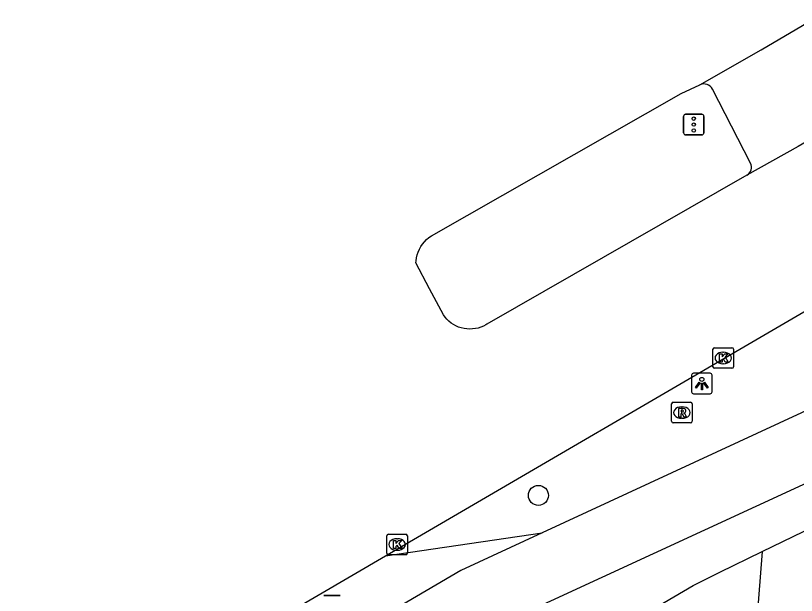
# Model space of a CAD drawing. Extents: x 158838 to 160074, y 386376 to 387776.
# Drawn here: x 159280.83 to 159318.88, y 387473.4 to 387501.66 of the extents above; entities that cross this region are included whole.
import ezdxf

# ---------------------------------------------------------------- set-up
doc = ezdxf.new("R2010")
doc.units = 0
for name, color, linetype in [('IMGEO_Berm_groen', 7, 'Continuous'), ('IMGEO_Boom', 7, 'Continuous'), ('IMGEO_Fietspad_gesloten', 7, 'Continuous'), ('IMGEO_Fietspad_open', 7, 'Continuous'), ('IMGEO_Kolk', 7, 'Continuous'), ('IMGEO_Lichtpunt', 7, 'Continuous'), ('IMGEO_Rijbaan_lokaal_gesloten', 7, 'Continuous'), ('IMGEO_Rioolput', 7, 'Continuous'), ('IMGEO_Verkeersbordpaal', 7, 'Continuous'), ('IMGEO_Verkeersregelinstallatiepaal', 7, 'Continuous'), ('IMGEO_Voetpad_open', 7, 'Continuous')]:
    doc.layers.add(name, color=color, linetype=linetype)

msp = doc.modelspace()

# ---------------------------------------------------------------- linework, layer by layer
at = {"layer": 'IMGEO_Berm_groen'}
msp.add_lwpolyline([(159298.865, 387475.326), (159306.495, 387476.448)], dxfattribs=at)
at = {"layer": 'IMGEO_Boom'}
msp.add_circle((159306.309, 387478.276), 0.489, dxfattribs=at)
at = {"layer": 'IMGEO_Fietspad_gesloten'}
for points in [[(159320.217, 387482.809), (159306.495, 387476.448)], [(159149.704, 387380.694), (159150.347, 387381.186), (159166.672, 387389.456), (159181.304, 387398.214), (159200.446, 387410.929), (159304.411, 387471.978), (159321.929, 387480.06)], [(159306.495, 387476.448), (159302.53, 387474.611), (159202.444, 387415.92), (159197.473, 387412.424), (159184.051, 387402.747), (159179.789, 387399.908)]]:
    msp.add_lwpolyline(points, dxfattribs=at)
at = {"layer": 'IMGEO_Fietspad_open'}
msp.add_lwpolyline([(159316.649, 387494.473), (159314.792, 387498.08)], dxfattribs=at)
for centre, radius, start, end in [((159314.368, 387497.84), 0.488, 29.557, 112.1655), ((159316.249, 387494.267), 0.45, 300.1231, 27.2751)]:
    msp.add_arc(centre, radius, start, end, dxfattribs=at)
at = {"layer": 'IMGEO_Kolk'}
for p, q in [((159314.818, 387484.548), (159314.818, 387485.4)), ((159314.893, 387485.474), (159315.745, 387485.474)), ((159315.306, 387485.254), (159315.331, 387485.254)), ((159315.819, 387485.4), (159315.819, 387484.548)), ((159315.745, 387484.474), (159314.893, 387484.474)), ((159315.329, 387484.694), (159315.304, 387484.694)), ((159298.924, 387475.456), (159298.924, 387476.308)), ((159298.999, 387476.382), (159299.851, 387476.382)), ((159299.412, 387476.162), (159299.437, 387476.162)), ((159299.925, 387476.308), (159299.925, 387475.456)), ((159299.851, 387475.382), (159298.999, 387475.382)), ((159299.435, 387475.602), (159299.41, 387475.602))]:
    msp.add_line(p, q, dxfattribs=at)
for points in [[(159314.818, 387484.548), (159314.818, 387485.4)], [(159314.893, 387485.474), (159315.745, 387485.474)], [(159315.819, 387485.4), (159315.819, 387484.548)], [(159315.139, 387485.174), (159315.262, 387485.174), (159315.262, 387485.023), (159315.392, 387485.174), (159315.556, 387485.174), (159315.41, 387485.023), (159315.563, 387484.774), (159315.411, 387484.774), (159315.326, 387484.938), (159315.262, 387484.871), (159315.262, 387484.774), (159315.139, 387484.774), (159315.139, 387485.174)], [(159315.745, 387484.474), (159314.893, 387484.474)], [(159298.924, 387475.456), (159298.924, 387476.308)], [(159298.999, 387476.382), (159299.851, 387476.382)], [(159299.245, 387476.082), (159299.368, 387476.082), (159299.368, 387475.931), (159299.498, 387476.082), (159299.662, 387476.082), (159299.516, 387475.931), (159299.669, 387475.682), (159299.517, 387475.682), (159299.432, 387475.846), (159299.368, 387475.779), (159299.368, 387475.682), (159299.245, 387475.682), (159299.245, 387476.082)], [(159299.925, 387476.308), (159299.925, 387475.456)], [(159299.851, 387475.382), (159298.999, 387475.382)]]:
    msp.add_lwpolyline(points, dxfattribs=at)
for centre, start, end in [((159314.895, 387485.398), 91.552, 178.448), ((159314.895, 387485.398), 91.552, 178.448), ((159315.743, 387485.398), 1.552, 88.448), ((159315.743, 387485.398), 1.552, 88.448), ((159314.895, 387484.55), 181.552, 268.448), ((159314.895, 387484.55), 181.552, 268.448), ((159315.743, 387484.55), 271.552, 358.448), ((159315.743, 387484.55), 271.552, 358.448), ((159299.001, 387476.306), 91.552, 178.448), ((159299.001, 387476.306), 91.552, 178.448), ((159299.849, 387476.306), 1.552, 88.448), ((159299.849, 387476.306), 1.552, 88.448), ((159299.001, 387475.458), 181.552, 268.448), ((159299.001, 387475.458), 181.552, 268.448), ((159299.849, 387475.458), 271.552, 358.448), ((159299.849, 387475.458), 271.552, 358.448)]:
    msp.add_arc(centre, 0.0765, start, end, dxfattribs=at)
for centre, major_axis, ratio, start_param, end_param in [((159315.305, 387484.974), (-0.387, 0.002), 0.722429, 4.712389, 7.853982), ((159315.33, 387484.974), (-0.39, 0.002), 0.717154, 1.570796, 4.712389), ((159299.411, 387475.882), (-0.387, 0.002), 0.722429, 4.712389, 7.853982), ((159299.436, 387475.882), (-0.39, 0.002), 0.717154, 1.570796, 4.712389)]:
    msp.add_ellipse(centre, major_axis=major_axis, ratio=ratio, start_param=start_param, end_param=end_param, dxfattribs=at)
at = {"layer": 'IMGEO_Lichtpunt'}
for p, q in [((159313.777, 387484.132), (159313.777, 387483.325)), ((159313.777, 387484.132), (159313.777, 387483.325)), ((159314.679, 387484.227), (159313.871, 387484.227)), ((159314.679, 387484.227), (159313.871, 387484.227)), ((159314.773, 387483.325), (159314.773, 387484.132)), ((159314.773, 387483.325), (159314.773, 387484.132)), ((159313.871, 387483.231), (159314.679, 387483.231)), ((159313.871, 387483.231), (159314.679, 387483.231))]:
    msp.add_line(p, q, dxfattribs=at)
for points in [[(159314.151, 387483.796), (159314.19, 387483.768), (159314.002, 387483.506), (159313.964, 387483.533), (159314.151, 387483.796)], [(159314.253, 387483.748), (159314.3, 387483.748), (159314.3, 387483.426), (159314.253, 387483.426), (159314.253, 387483.748)], [(159314.363, 387483.768), (159314.401, 387483.795), (159314.588, 387483.533), (159314.549, 387483.505), (159314.363, 387483.768)]]:
    msp.add_lwpolyline(points, dxfattribs=at)
msp.add_circle((159314.276, 387483.93), 0.0994, dxfattribs=at)
for centre, start, end in [((159313.871, 387484.132), 90, 180), ((159313.871, 387484.132), 90, 180), ((159314.679, 387484.132), 0, 90), ((159314.679, 387484.132), 0, 90), ((159313.871, 387483.325), 180, 270), ((159313.871, 387483.325), 180, 270), ((159314.679, 387483.325), 270, 0), ((159314.679, 387483.325), 270, 360)]:
    msp.add_arc(centre, 0.0946, start, end, dxfattribs=at)
at = {"layer": 'IMGEO_Rijbaan_lokaal_gesloten'}
for points in [[(159314.184, 387498.291), (159317.164, 387499.99), (159320.015, 387501.661)], [(159316.475, 387493.878), (159303.791, 387486.617), (159303.753, 387486.594), (159303.631, 387486.529), (159303.504, 387486.476), (159303.372, 387486.434), (159303.237, 387486.403), (159303.1, 387486.386), (159302.962, 387486.38), (159302.824, 387486.387), (159302.687, 387486.406), (159302.552, 387486.437), (159302.421, 387486.48), (159302.294, 387486.535), (159302.173, 387486.601), (159302.058, 387486.677), (159301.95, 387486.763), (159301.85, 387486.859), (159301.759, 387486.963), (159301.678, 387487.075), (159301.01, 387488.342), (159300.343, 387489.608), (159300.35, 387489.704), (159300.371, 387489.851), (159300.405, 387489.995), (159300.452, 387490.136), (159300.511, 387490.271), (159300.582, 387490.402), (159300.665, 387490.525), (159300.758, 387490.64), (159300.861, 387490.747), (159300.974, 387490.844), (159301.094, 387490.93), (159313.268, 387497.872), (159314.184, 387498.291)], [(159322.38, 387497.237), (159319.851, 387495.783), (159319.354, 387495.507), (159318.964, 387495.278), (159316.475, 387493.878)], [(159298.865, 387475.326), (159319.638, 387487.458)], [(159190.265, 387411.767), (159201.818, 387418.649), (159298.865, 387475.326)]]:
    msp.add_lwpolyline(points, dxfattribs=at)
at = {"layer": 'IMGEO_Rioolput'}
for p, q in [((159312.801, 387481.886), (159312.801, 387482.738)), ((159312.876, 387482.812), (159313.728, 387482.812)), ((159313.289, 387482.592), (159313.314, 387482.592)), ((159313.802, 387482.738), (159313.802, 387481.886)), ((159313.728, 387481.812), (159312.876, 387481.812)), ((159313.312, 387482.032), (159313.287, 387482.032))]:
    msp.add_line(p, q, dxfattribs=at)
for points in [[(159312.801, 387481.886), (159312.801, 387482.738)], [(159312.876, 387482.812), (159313.728, 387482.812)], [(159313.802, 387482.738), (159313.802, 387481.886)], [(159313.39, 387482.51), (159313.138, 387482.512), (159313.138, 387482.112)], [(159313.138, 387482.112), (159313.262, 387482.112), (159313.262, 387482.274), (159313.273, 387482.274)], [(159313.316, 387482.431), (159313.262, 387482.431), (159313.262, 387482.35)], [(159313.262, 387482.35), (159313.314, 387482.35)], [(159313.32, 387482.245), (159313.391, 387482.112), (159313.531, 387482.112), (159313.466, 387482.238)], [(159313.728, 387481.812), (159312.876, 387481.812)]]:
    msp.add_lwpolyline(points, dxfattribs=at)
for centre, radius, start, end in [((159312.878, 387482.736), 0.0765, 91.552, 178.448), ((159312.878, 387482.736), 0.0765, 91.552, 178.448), ((159313.726, 387482.736), 0.0765, 1.552, 88.448), ((159313.726, 387482.736), 0.0765, 1.552, 88.448), ((159313.272, 387482.221), 0.0533, 26.0293, 88.6989), ((159313.298, 387482.539), 0.19, 274.7715, 282.9687), ((159313.322, 387482.335), 0.0964, 77.0061, 93.1865), ((159313.336, 387482.392), 0.0378, 276.6634, 79.6772), ((159313.389, 387482.4), 0.109, 350.3612, 89.416), ((159313.387, 387482.4), 0.112, 277.5842, 350.9817), ((159313.371, 387482.185), 0.108, 29.5134, 73.7905), ((159312.878, 387481.888), 0.0765, 181.552, 268.448), ((159312.878, 387481.888), 0.0765, 181.552, 268.448), ((159313.726, 387481.888), 0.0765, 271.552, 358.448), ((159313.726, 387481.888), 0.0765, 271.552, 358.448)]:
    msp.add_arc(centre, radius, start, end, dxfattribs=at)
for centre, major_axis, ratio, start_param, end_param in [((159313.288, 387482.312), (-0.387, 0.002), 0.722429, 4.712389, 7.853982), ((159313.313, 387482.312), (-0.39, 0.002), 0.717154, 1.570796, 4.712389)]:
    msp.add_ellipse(centre, major_axis=major_axis, ratio=ratio, start_param=start_param, end_param=end_param, dxfattribs=at)
at = {"layer": 'IMGEO_Verkeersbordpaal'}
for p, q in [((159295.852, 387473.402), (159296.642, 387473.402)), ((159296.642, 387473.402), (159295.852, 387473.402))]:
    msp.add_line(p, q, dxfattribs=at)
at = {"layer": 'IMGEO_Verkeersregelinstallatiepaal'}
for p, q in [((159313.386, 387495.95), (159313.386, 387496.75)), ((159313.386, 387496.75), (159313.386, 387495.95)), ((159313.486, 387496.85), (159314.276, 387496.85)), ((159314.276, 387496.85), (159313.486, 387496.85)), ((159314.376, 387496.75), (159314.376, 387495.95)), ((159314.376, 387495.95), (159314.376, 387496.75)), ((159314.276, 387495.85), (159313.486, 387495.85)), ((159313.486, 387495.85), (159314.276, 387495.85))]:
    msp.add_line(p, q, dxfattribs=at)
for centre in [(159313.881, 387496.64), (159313.881, 387496.35), (159313.881, 387496.06)]:
    msp.add_circle(centre, 0.085, dxfattribs=at)
for centre, start, end in [((159313.486, 387496.75), 90, 180), ((159313.486, 387496.75), 90, 180), ((159314.276, 387496.75), 0, 90), ((159314.276, 387496.75), 360, 90), ((159313.486, 387495.95), 180, 270), ((159313.486, 387495.95), 180, 270), ((159314.276, 387495.95), 270, 0), ((159314.276, 387495.95), 270, 0)]:
    msp.add_arc(centre, 0.1, start, end, dxfattribs=at)
at = {"layer": 'IMGEO_Voetpad_open'}
for points in [[(159317.214, 387475.534), (159319.729, 387476.764)], [(159224.725, 387421.639), (159313.847, 387473.886), (159315.16, 387474.528), (159317.214, 387475.534)], [(159317.214, 387475.534), (159316.72, 387469.092), (159316.685, 387468.637), (159316.265, 387465.269), (159315.247, 387459.518), (159314.67, 387457.188), (159313.735, 387454.384), (159312.302, 387451.193), (159308.458, 387445.083)]]:
    msp.add_lwpolyline(points, dxfattribs=at)

doc.saveas('drawing.dxf')
